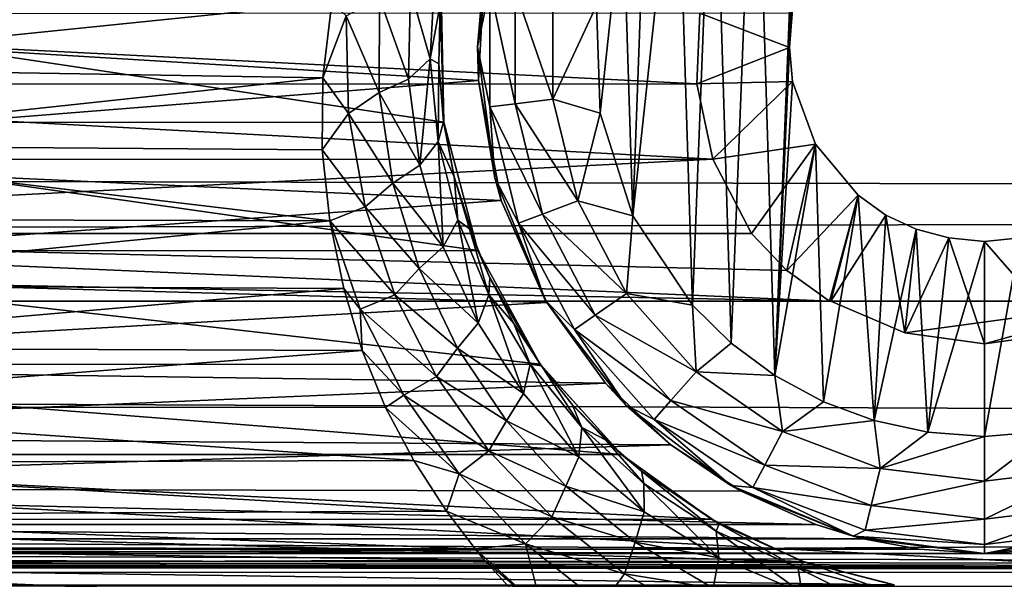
# Model space of a CAD drawing. Header units: metres. Extents: x -95 to 103, y -12 to 12.
# Tile 313 of 520: x -26.67 to -24.15, y -8.51 to -7.07. Entities that reach past the tile are written whole.
import ezdxf

# ---------------------------------------------------------------- set-up
doc = ezdxf.new("R2010")
doc.units = ezdxf.units.M
doc.layers.add('solid_P74500', color=7, linetype='CONTINUOUS')
doc.layers.add('solid_P74500_01', color=7, linetype='CONTINUOUS')

msp = doc.modelspace()

# ---------------------------------------------------------------- linework, layer by layer
at = {"layer": 'solid_P74500'}
for points in [[(-11.7, -9.123637, 0.5), (-88, -5.05, 0.5), (-88, -9.123637, 0.5)], [(-11.7, -9.123637, 0.5), (-12.2, -5.05, 0.5), (-88, -5.05, 0.5)], [(-19.663668, -5.295372, -1.8), (-19.442997, -5.406663, -1.8), (-85.675003, -7.792304, -1.8)], [(-24.196892, -5.444916, -1.8), (-19.663668, -5.295372, -1.8), (-85.675003, -7.792304, -1.8)], [(-24.663668, -5.295372, -1.8), (-24.442997, -5.406663, -1.8), (-85.675003, -7.792304, -1.8)], [(-29.196892, -5.444916, -1.8), (-24.663668, -5.295372, -1.8), (-85.675003, -7.792304, -1.8)], [(-19.442997, -5.406663, -1.8), (-19.196892, -5.444916, -1.8), (-85.675003, -7.792304, -1.8)], [(-24.442997, -5.406663, -1.8), (-24.196892, -5.444916, -1.8), (-85.675003, -7.792304, -1.8)], [(-16.783161, -6, -1.8), (-85.675003, -7.792304, -1.8), (-19.196892, -5.444916, -1.8)], [(92.5, -6.166949, 10.871941), (-94.018356, -5.654152, 11.148119), (-94.018356, -7.322209, 10.130905)], [(-16.74332, -6.246104, -1.8), (-85.675003, -7.792304, -1.8), (-16.783161, -6, -1.8)], [(92.5, -7.774915, 9.787399), (92.5, -6.166949, 10.871941), (-94.018356, -7.322209, 10.130905)], [(-16.74332, -6.246104, -1.8), (-16.630293, -6.464035, -1.8), (-85.675003, -7.792304, -1.8)], [(-24.736984, -7.983215, -11.8), (-24.788027, -6.331459, -11.8), (-24.668499, -6.257416, -11.8)], [(-24.736984, -7.983215, -11.8), (-24.668499, -6.257416, -11.8), (-24.69928, -7.142048, -11.8)], [(-24.668499, -6.257416, -11.8), (-24.692488, -7.05461, -11.8), (-24.69928, -7.142048, -11.8)], [(-24.849243, -7.900564, -11.8), (-24.894634, -6.420703, -11.8), (-24.788027, -6.331459, -11.8)], [(-24.736984, -7.983215, -11.8), (-24.849243, -7.900564, -11.8), (-24.788027, -6.331459, -11.8)], [(-24.948107, -7.80319, -11.8), (-24.98888, -6.52597, -11.8), (-24.894634, -6.420703, -11.8)], [(-24.849243, -7.900564, -11.8), (-24.948107, -7.80319, -11.8), (-24.894634, -6.420703, -11.8)], [(-16.630293, -6.464035, -1.8), (-16.456795, -6.635807, -1.8), (-85.675003, -7.792304, -1.8)], [(-25.101099, -7.573346, -11.8), (-25.066879, -6.641509, -11.8), (-24.98888, -6.52597, -11.8)], [(-24.948107, -7.80319, -11.8), (-25.101099, -7.573346, -11.8), (-24.98888, -6.52597, -11.8)], [(-16.456795, -6.635807, -1.8), (-16.239395, -6.74545, -1.8), (-85.675003, -7.792304, -1.8)], [(-25.101099, -7.573346, -11.8), (-25.127321, -6.76642, -11.8), (-25.066879, -6.641509, -11.8)], [(-16.239395, -6.74545, -1.8), (-15.996938, -6.783135, -1.8), (-85.675003, -7.792304, -1.8)], [(-25.479868, -6.912105, -7.087511), (-27.901663, -7.079847, -6.919954), (-27.958427, -6.754923, -7.237473)], [(-15.996938, -6.783135, -1.8), (-14.325, -7.792304, -1.8), (-85.675003, -7.792304, -1.8)], [(-25.185358, -7.310327, -11.8), (-25.194281, -7.034285, -11.8), (-25.127321, -6.76642, -11.8)], [(-25.101099, -7.573346, -11.8), (-25.185358, -7.310327, -11.8), (-25.127321, -6.76642, -11.8)], [(-25.5, -7.14, -11.5), (-25.479868, -6.912105, -7.087511), (-25.455704, -6.803535, -11.5)], [(-25.467941, -6.986044, -11.614588), (-25.5, -7.14, -11.5), (-25.455704, -6.803535, -11.5)], [(-25.479868, -6.912105, -7.087511), (-25.497097, -7.226824, -6.766446), (-27.901663, -7.079847, -6.919954)], [(-25.5, -7.14, -11.5), (-25.497097, -7.226824, -6.766446), (-25.479868, -6.912105, -7.087511)], [(-25.608768, -6.953619, -10.186781), (-25.620827, -7.17118, -10.006389), (-25.671385, -6.99382, -10.26226)], [(-25.608768, -6.953619, -10.186781), (-25.595755, -7.031044, -9.986676), (-25.620827, -7.17118, -10.006389)], [(-25.467941, -6.986044, -11.614588), (-25.467941, -7.293956, -11.614588), (-25.5, -7.14, -11.5)], [(-25.403378, -7.286117, -11.712049), (-25.467941, -7.293956, -11.614588), (-25.467941, -6.986044, -11.614588)], [(-25.403378, -6.993884, -11.712049), (-25.403378, -7.286117, -11.712049), (-25.467941, -6.986044, -11.614588)], [(-25.586447, -7.333337, -8.858452), (-27.807261, -6.998838, -9.125035), (-27.813648, -7.334234, -8.857709)], [(-25.586447, -7.333337, -8.858452), (-25.592617, -6.99762, -9.125969), (-27.807261, -6.998838, -9.125035)], [(-25.873526, -7.026005, -10.338532), (-27.50672, -7.193116, -10.222968), (-27.528345, -6.995755, -10.359026)], [(-25.750761, -7.014537, -10.313324), (-25.752085, -7.256888, -10.130121), (-25.836824, -7.060791, -10.310713)], [(-25.67671, -7.222791, -10.080191), (-25.752085, -7.256888, -10.130121), (-25.750761, -7.014537, -10.313324)], [(-25.671385, -6.99382, -10.26226), (-25.67671, -7.222791, -10.080191), (-25.750761, -7.014537, -10.313324)], [(-25.620827, -7.17118, -10.006389), (-25.67671, -7.222791, -10.080191), (-25.671385, -6.99382, -10.26226)], [(-25.595755, -7.031044, -9.986676), (-25.592617, -6.99762, -9.125969), (-25.586447, -7.333337, -8.858452)], [(-25.403378, -6.993884, -11.712049), (-25.306677, -7.005625, -11.777164), (-25.306677, -7.274375, -11.777164)], [(-25.403378, -6.993884, -11.712049), (-25.306677, -7.274375, -11.777164), (-25.403378, -7.286117, -11.712049)], [(-25.306677, -7.274375, -11.777164), (-25.306677, -7.005625, -11.777164), (-25.194281, -7.034285, -11.8)], [(-25.873526, -7.026005, -10.338532), (-25.896179, -7.219656, -10.204243), (-27.50672, -7.193116, -10.222968)], [(-25.836824, -7.060791, -10.310713), (-25.896179, -7.219656, -10.204243), (-25.873526, -7.026005, -10.338532)], [(-25.620827, -7.17118, -10.006389), (-25.595755, -7.031044, -9.986676), (-25.599306, -7.184045, -9.852619)], [(-25.599306, -7.184045, -9.852619), (-25.595755, -7.031044, -9.986676), (-25.586447, -7.333337, -8.858452)], [(-25.306677, -7.274375, -11.777164), (-25.194281, -7.034285, -11.8), (-25.185358, -7.310327, -11.8)], [(-28.470367, -7.055848, -5.089697), (-24.937403, -7.234941, -4.831732), (-24.92926, -7.053593, -5.092822)], [(-28.470367, -7.055848, -5.089697), (-28.462757, -7.236759, -4.829008), (-24.937403, -7.234941, -4.831732)], [(-25.830473, -7.311327, -10.128681), (-25.896179, -7.219656, -10.204243), (-25.836824, -7.060791, -10.310713)], [(-25.752085, -7.256888, -10.130121), (-25.830473, -7.311327, -10.128681), (-25.836824, -7.060791, -10.310713)], [(-24.69928, -7.142048, -11.8), (-24.92926, -7.053593, -5.092822), (-24.937403, -7.234941, -4.831732)], [(-24.69928, -7.142048, -11.8), (-24.692488, -7.05461, -11.8), (-24.92926, -7.053593, -5.092822)], [(-25.497097, -7.226824, -6.766446), (-27.930643, -7.419484, -6.554484), (-27.901663, -7.079847, -6.919954)], [(-25.455704, -7.476465, -11.5), (-25.497097, -7.226824, -6.766446), (-25.5, -7.14, -11.5)], [(-25.467941, -7.293956, -11.614588), (-25.455704, -7.476465, -11.5), (-25.5, -7.14, -11.5)], [(-24.691769, -7.229405, -11.8), (-24.69928, -7.142048, -11.8), (-24.937403, -7.234941, -4.831732)], [(-24.736984, -7.983215, -11.8), (-24.69928, -7.142048, -11.8), (-24.691769, -7.229405, -11.8)], [(-25.896179, -7.219656, -10.204243), (-27.505617, -7.392566, -10.079681), (-27.50672, -7.193116, -10.222968)], [(-25.620827, -7.17118, -10.006389), (-25.647823, -7.443525, -9.892615), (-25.67671, -7.222791, -10.080191)], [(-25.620827, -7.17118, -10.006389), (-25.600384, -7.382637, -9.819986), (-25.647823, -7.443525, -9.892615)], [(-25.620827, -7.17118, -10.006389), (-25.599306, -7.184045, -9.852619), (-25.600384, -7.382637, -9.819986)], [(-25.600384, -7.382637, -9.819986), (-25.599306, -7.184045, -9.852619), (-25.586733, -7.332283, -9.719637)], [(-25.586733, -7.332283, -9.719637), (-25.599306, -7.184045, -9.852619), (-25.586447, -7.333337, -8.858452)], [(-25.896179, -7.219656, -10.204243), (-25.898142, -7.404456, -10.07095), (-27.505617, -7.392566, -10.079681)], [(-25.830473, -7.311327, -10.128681), (-25.898142, -7.404456, -10.07095), (-25.896179, -7.219656, -10.204243)], [(-28.462757, -7.236759, -4.829008), (-28.503441, -7.428859, -4.52792), (-24.896606, -7.428674, -4.528224)], [(-28.462757, -7.236759, -4.829008), (-24.896606, -7.428674, -4.528224), (-24.937403, -7.234941, -4.831732)], [(-25.497097, -7.226824, -6.766446), (-25.438789, -7.534208, -6.422535), (-27.930643, -7.419484, -6.554484)], [(-25.67671, -7.222791, -10.080191), (-25.647823, -7.443525, -9.892615), (-25.752085, -7.256888, -10.130121)], [(-25.455704, -7.476465, -11.5), (-25.438789, -7.534208, -6.422535), (-25.497097, -7.226824, -6.766446)], [(-24.691769, -7.229405, -11.8), (-24.937403, -7.234941, -4.831732), (-24.896606, -7.428674, -4.528224)], [(-24.632658, -7.39014, -11.8), (-24.691769, -7.229405, -11.8), (-24.896606, -7.428674, -4.528224)], [(-24.736984, -7.983215, -11.8), (-24.691769, -7.229405, -11.8), (-24.632658, -7.39014, -11.8)], [(-25.752085, -7.256888, -10.130121), (-25.717196, -7.489459, -9.941753), (-25.830473, -7.311327, -10.128681)], [(-25.647823, -7.443525, -9.892615), (-25.717196, -7.489459, -9.941753), (-25.752085, -7.256888, -10.130121)], [(-25.403378, -7.286117, -11.712049), (-25.333441, -7.569858, -11.712049), (-25.467941, -7.293956, -11.614588)], [(-25.467941, -7.293956, -11.614588), (-25.394253, -7.59292, -11.614588), (-25.455704, -7.476465, -11.5)], [(-25.333441, -7.569858, -11.712049), (-25.394253, -7.59292, -11.614588), (-25.467941, -7.293956, -11.614588)], [(-25.403378, -7.286117, -11.712049), (-25.306677, -7.274375, -11.777164), (-25.242361, -7.535316, -11.777164)], [(-25.403378, -7.286117, -11.712049), (-25.242361, -7.535316, -11.777164), (-25.333441, -7.569858, -11.712049)], [(-25.242361, -7.535316, -11.777164), (-25.306677, -7.274375, -11.777164), (-25.185358, -7.310327, -11.8)], [(-25.787588, -7.550932, -9.942235), (-25.898142, -7.404456, -10.07095), (-25.830473, -7.311327, -10.128681)], [(-25.717196, -7.489459, -9.941753), (-25.787588, -7.550932, -9.942235), (-25.830473, -7.311327, -10.128681)], [(-25.242361, -7.535316, -11.777164), (-25.185358, -7.310327, -11.8), (-25.101099, -7.573346, -11.8)], [(92.5, -7.774915, 9.787399), (-94.018356, -7.322209, 10.130905), (-94.018356, -8.811388, 8.866197)], [(-25.498732, -7.66248, -8.575336), (-27.813648, -7.334234, -8.857709), (-27.901981, -7.664145, -8.573849)], [(-25.498732, -7.66248, -8.575336), (-25.586447, -7.333337, -8.858452), (-27.813648, -7.334234, -8.857709)], [(-25.600384, -7.382637, -9.819986), (-25.586733, -7.332283, -9.719637), (-25.559755, -7.473266, -9.588243)], [(-25.559755, -7.473266, -9.588243), (-25.586733, -7.332283, -9.719637), (-25.586447, -7.333337, -8.858452)], [(-25.559755, -7.473266, -9.588243), (-25.586447, -7.333337, -8.858452), (-25.498732, -7.66248, -8.575336)], [(-25.878618, -7.586365, -9.93464), (-27.52124, -7.581886, -9.938058), (-27.505617, -7.392566, -10.079681)], [(-25.898142, -7.404456, -10.07095), (-25.878618, -7.586365, -9.93464), (-27.505617, -7.392566, -10.079681)], [(-25.600384, -7.382637, -9.819986), (-25.587616, -7.653068, -9.702353), (-25.647823, -7.443525, -9.892615)], [(-25.600384, -7.382637, -9.819986), (-25.559755, -7.473266, -9.588243), (-25.549776, -7.585158, -9.630319)], [(-25.600384, -7.382637, -9.819986), (-25.549776, -7.585158, -9.630319), (-25.587616, -7.653068, -9.702353)], [(-24.632658, -7.39014, -11.8), (-24.896606, -7.428674, -4.528224), (-24.796942, -7.619055, -4.2)], [(-24.632658, -7.39014, -11.8), (-24.796942, -7.619055, -4.2), (-24.706144, -7.714148, -4.2)], [(-24.612871, -8.050737, -11.8), (-24.736984, -7.983215, -11.8), (-24.632658, -7.39014, -11.8)], [(-24.523325, -7.520992, -11.8), (-24.632658, -7.39014, -11.8), (-24.706144, -7.714148, -4.2)], [(-24.612871, -8.050737, -11.8), (-24.632658, -7.39014, -11.8), (-24.523325, -7.520992, -11.8)], [(-25.438789, -7.534208, -6.422535), (-28.036322, -7.719775, -6.19799), (-27.930643, -7.419484, -6.554484)], [(-25.787588, -7.550932, -9.942235), (-25.878618, -7.586365, -9.93464), (-25.898142, -7.404456, -10.07095)], [(-28.603058, -7.619055, -4.2), (-24.796942, -7.619055, -4.2), (-24.896606, -7.428674, -4.528224)], [(-28.503441, -7.428859, -4.52792), (-28.603058, -7.619055, -4.2), (-24.896606, -7.428674, -4.528224)], [(-25.647823, -7.443525, -9.892615), (-25.587616, -7.653068, -9.702353), (-25.717196, -7.489459, -9.941753)], [(-25.519884, -7.606804, -9.457234), (-25.559755, -7.473266, -9.588243), (-25.498732, -7.66248, -8.575336)], [(-25.549776, -7.585158, -9.630319), (-25.559755, -7.473266, -9.588243), (-25.519884, -7.606804, -9.457234)], [(-25.717196, -7.489459, -9.941753), (-25.649403, -7.709138, -9.751089), (-25.787588, -7.550932, -9.942235)], [(-25.587616, -7.653068, -9.702353), (-25.649403, -7.709138, -9.751089), (-25.717196, -7.489459, -9.941753)], [(-25.325832, -7.79, -11.5), (-25.438789, -7.534208, -6.422535), (-25.455704, -7.476465, -11.5)], [(-25.394253, -7.59292, -11.614588), (-25.325832, -7.79, -11.5), (-25.455704, -7.476465, -11.5)], [(-24.523325, -7.520992, -11.8), (-24.706144, -7.714148, -4.2), (-24.597059, -7.792304, -4.2)], [(-24.482491, -8.099016, -11.8), (-24.612871, -8.050737, -11.8), (-24.523325, -7.520992, -11.8)], [(-24.523325, -7.520992, -11.8), (-24.597059, -7.792304, -4.2), (-24.5937, -7.792304, -4.3)], [(-24.452335, -7.57166, -11.8), (-24.523325, -7.520992, -11.8), (-24.5937, -7.792304, -4.3)], [(-24.482491, -8.099016, -11.8), (-24.523325, -7.520992, -11.8), (-24.452335, -7.57166, -11.8)], [(-25.438789, -7.534208, -6.422535), (-25.322247, -7.796174, -6.101778), (-28.036322, -7.719775, -6.19799)], [(-25.325832, -7.79, -11.5), (-25.322247, -7.796174, -6.101778), (-25.438789, -7.534208, -6.422535)], [(-25.333441, -7.569858, -11.712049), (-25.242361, -7.535316, -11.777164), (-25.117466, -7.773282, -11.777164)], [(-25.117466, -7.773282, -11.777164), (-25.242361, -7.535316, -11.777164), (-25.101099, -7.573346, -11.8)], [(-25.711519, -7.776591, -9.754137), (-25.878618, -7.586365, -9.93464), (-25.787588, -7.550932, -9.942235)], [(-25.649403, -7.709138, -9.751089), (-25.711519, -7.776591, -9.754137), (-25.787588, -7.550932, -9.942235)], [(-25.333441, -7.569858, -11.712049), (-25.197634, -7.828617, -11.712049), (-25.394253, -7.59292, -11.614588)], [(-25.333441, -7.569858, -11.712049), (-25.117466, -7.773282, -11.777164), (-25.197634, -7.828617, -11.712049)], [(-25.117466, -7.773282, -11.777164), (-25.101099, -7.573346, -11.8), (-24.948107, -7.80319, -11.8)], [(-24.452335, -7.57166, -11.8), (-24.5937, -7.792304, -4.3), (-24.404331, -7.873975, -4.3)], [(-24.482491, -8.099016, -11.8), (-24.452335, -7.57166, -11.8), (-24.375315, -7.607855, -11.8)], [(-24.375315, -7.607855, -11.8), (-24.452335, -7.57166, -11.8), (-24.404331, -7.873975, -4.3)], [(-25.878618, -7.586365, -9.93464), (-27.55304, -7.75146, -9.806369), (-27.52124, -7.581886, -9.938058)], [(-25.878618, -7.586365, -9.93464), (-25.842899, -7.76013, -9.799509), (-27.55304, -7.75146, -9.806369)], [(-25.80102, -7.812901, -9.755897), (-25.842899, -7.76013, -9.799509), (-25.878618, -7.586365, -9.93464)], [(-25.80102, -7.812901, -9.755897), (-25.878618, -7.586365, -9.93464), (-25.711519, -7.776591, -9.754137)], [(-25.549776, -7.585158, -9.630319), (-25.498419, -7.849065, -9.512277), (-25.587616, -7.653068, -9.702353)], [(-25.549776, -7.585158, -9.630319), (-25.519884, -7.606804, -9.457234), (-25.470818, -7.776452, -9.440183)], [(-25.549776, -7.585158, -9.630319), (-25.470818, -7.776452, -9.440183), (-25.498419, -7.849065, -9.512277)], [(-25.394253, -7.59292, -11.614588), (-25.25116, -7.865563, -11.614588), (-25.325832, -7.79, -11.5)], [(-25.197634, -7.828617, -11.712049), (-25.25116, -7.865563, -11.614588), (-25.394253, -7.59292, -11.614588)], [(-28.693855, -7.714148, -4.2), (-24.597059, -7.792304, -4.2), (-28.603058, -7.619055, -4.2)], [(-24.706144, -7.714148, -4.2), (-28.603058, -7.619055, -4.2), (-24.597059, -7.792304, -4.2)], [(-24.706144, -7.714148, -4.2), (-24.796942, -7.619055, -4.2), (-28.603058, -7.619055, -4.2)], [(-25.468365, -7.732664, -9.3305), (-25.519884, -7.606804, -9.457234), (-25.498732, -7.66248, -8.575336)], [(-25.470818, -7.776452, -9.440183), (-25.519884, -7.606804, -9.457234), (-25.468365, -7.732664, -9.3305)], [(-24.345045, -8.12864, -11.8), (-24.482491, -8.099016, -11.8), (-24.375315, -7.607855, -11.8)], [(-24.291311, -7.630527, -11.8), (-24.375315, -7.607855, -11.8), (-24.404331, -7.873975, -4.3)], [(-24.345045, -8.12864, -11.8), (-24.375315, -7.607855, -11.8), (-24.291311, -7.630527, -11.8)], [(-24.291311, -7.630527, -11.8), (-24.404331, -7.873975, -4.3), (-24.200001, -7.901906, -4.3)], [(-24.345045, -8.12864, -11.8), (-24.291311, -7.630527, -11.8), (-24.200001, -7.64, -11.8)], [(-24.345045, -8.12864, -11.8), (-24.200001, -7.64, -11.8), (-24.200001, -8.14, -11.8)], [(-24.291311, -7.630527, -11.8), (-24.200001, -7.901906, -4.3), (-24.200001, -7.64, -11.8)], [(-23.99567, -7.873975, -4.3), (-24.108171, -7.630482, -11.8), (-24.200001, -7.64, -11.8)], [(-24.200001, -8.14, -11.8), (-24.200001, -7.64, -11.8), (-24.108171, -7.630482, -11.8)], [(-24.029669, -8.125382, -11.8), (-24.200001, -8.14, -11.8), (-24.108171, -7.630482, -11.8)], [(-23.99567, -7.873975, -4.3), (-24.200001, -7.64, -11.8), (-24.200001, -7.901906, -4.3)], [(-25.338629, -7.95457, -8.305107), (-27.901981, -7.664145, -8.573849), (-28.061813, -7.955187, -8.304517)], [(-25.338629, -7.95457, -8.305107), (-25.498732, -7.66248, -8.575336), (-27.901981, -7.664145, -8.573849)], [(-25.587616, -7.653068, -9.702353), (-25.498419, -7.849065, -9.512277), (-25.649403, -7.709138, -9.751089)], [(-25.468365, -7.732664, -9.3305), (-25.498732, -7.66248, -8.575336), (-25.338629, -7.95457, -8.305107)], [(-28.693855, -7.714148, -4.2), (-28.802942, -7.792304, -4.2), (-24.597059, -7.792304, -4.2)], [(-25.322247, -7.796174, -6.101778), (-28.190538, -7.959395, -5.887106), (-28.036322, -7.719775, -6.19799)], [(-25.649403, -7.709138, -9.751089), (-25.551422, -7.913468, -9.561054), (-25.711519, -7.776591, -9.754137)], [(-25.498419, -7.849065, -9.512277), (-25.551422, -7.913468, -9.561054), (-25.649403, -7.709138, -9.751089)], [(-25.470818, -7.776452, -9.440183), (-25.468365, -7.732664, -9.3305), (-25.406479, -7.850219, -9.209554)], [(-25.406479, -7.850219, -9.209554), (-25.468365, -7.732664, -9.3305), (-25.338629, -7.95457, -8.305107)], [(92.5, -9.19602, 8.466393), (92.5, -7.774915, 9.787399), (-94.018356, -8.811388, 8.866197)], [(-25.842899, -7.76013, -9.799509), (-27.602083, -7.912514, -9.676887), (-27.55304, -7.75146, -9.806369)], [(-25.842899, -7.76013, -9.799509), (-25.795908, -7.919369, -9.671277), (-27.602083, -7.912514, -9.676887)], [(-25.80102, -7.812901, -9.755897), (-25.795908, -7.919369, -9.671277), (-25.842899, -7.76013, -9.799509)], [(-25.197634, -7.828617, -11.712049), (-25.117466, -7.773282, -11.777164), (-24.939253, -7.974443, -11.777164)], [(-24.939253, -7.974443, -11.777164), (-25.117466, -7.773282, -11.777164), (-24.948107, -7.80319, -11.8)], [(-85.675003, -7.792304, -4.2), (-14.325, -7.792304, -1.8), (-84.597061, -7.792304, -4.2)], [(-85.675003, -7.792304, -4.2), (-85.675003, -7.792304, -1.8), (-14.325, -7.792304, -1.8)], [(-14.325, -7.792304, -1.8), (-83.80294, -7.792304, -4.2), (-84.597061, -7.792304, -4.2)], [(-79.597061, -7.792304, -4.2), (-83.80294, -7.792304, -4.2), (-14.325, -7.792304, -1.8)], [(-78.80294, -7.792304, -4.2), (-79.597061, -7.792304, -4.2), (-14.325, -7.792304, -1.8)], [(-74.597061, -7.792304, -4.2), (-78.80294, -7.792304, -4.2), (-14.325, -7.792304, -1.8)], [(-73.80294, -7.792304, -4.2), (-74.597061, -7.792304, -4.2), (-14.325, -7.792304, -1.8)], [(-69.597061, -7.792304, -4.2), (-73.80294, -7.792304, -4.2), (-14.325, -7.792304, -1.8)], [(-68.80294, -7.792304, -4.2), (-69.597061, -7.792304, -4.2), (-14.325, -7.792304, -1.8)], [(-64.597061, -7.792304, -4.2), (-68.80294, -7.792304, -4.2), (-14.325, -7.792304, -1.8)], [(-63.80294, -7.792304, -4.2), (-64.597061, -7.792304, -4.2), (-14.325, -7.792304, -1.8)], [(-59.597057, -7.792304, -4.2), (-63.80294, -7.792304, -4.2), (-14.325, -7.792304, -1.8)], [(-58.80294, -7.792304, -4.2), (-59.597057, -7.792304, -4.2), (-14.325, -7.792304, -1.8)], [(-54.597057, -7.792304, -4.2), (-58.80294, -7.792304, -4.2), (-14.325, -7.792304, -1.8)], [(-53.80294, -7.792304, -4.2), (-54.597057, -7.792304, -4.2), (-14.325, -7.792304, -1.8)], [(-49.597057, -7.792304, -4.2), (-53.80294, -7.792304, -4.2), (-14.325, -7.792304, -1.8)], [(-48.80294, -7.792304, -4.2), (-49.597057, -7.792304, -4.2), (-14.325, -7.792304, -1.8)], [(-44.597057, -7.792304, -4.2), (-48.80294, -7.792304, -4.2), (-14.325, -7.792304, -1.8)], [(-43.80294, -7.792304, -4.2), (-44.597057, -7.792304, -4.2), (-14.325, -7.792304, -1.8)], [(-39.597057, -7.792304, -4.2), (-43.80294, -7.792304, -4.2), (-14.325, -7.792304, -1.8)], [(-38.80294, -7.792304, -4.2), (-39.597057, -7.792304, -4.2), (-14.325, -7.792304, -1.8)], [(-34.597057, -7.792304, -4.2), (-38.80294, -7.792304, -4.2), (-14.325, -7.792304, -1.8)], [(-33.80294, -7.792304, -4.2), (-34.597057, -7.792304, -4.2), (-14.325, -7.792304, -1.8)], [(-29.597059, -7.792304, -4.2), (-33.80294, -7.792304, -4.2), (-14.325, -7.792304, -1.8)], [(-29.5937, -7.792304, -4.3), (-29.597059, -7.792304, -4.2), (-14.325, -7.792304, -1.8)], [(-28.802942, -7.792304, -4.2), (-29.5937, -7.792304, -4.3), (-14.325, -7.792304, -1.8)], [(-24.597059, -7.792304, -4.2), (-28.802942, -7.792304, -4.2), (-14.325, -7.792304, -1.8)], [(-25.322247, -7.796174, -6.101778), (-25.171841, -8.003438, -5.827114), (-28.190538, -7.959395, -5.887106)], [(-25.80102, -7.812901, -9.755897), (-25.711519, -7.776591, -9.754137), (-25.605024, -7.985888, -9.567236)], [(-25.551422, -7.913468, -9.561054), (-25.605024, -7.985888, -9.567236), (-25.711519, -7.776591, -9.754137)], [(-25.470818, -7.776452, -9.440183), (-25.381983, -8.029388, -9.325582), (-25.498419, -7.849065, -9.512277)], [(-25.470818, -7.776452, -9.440183), (-25.406479, -7.850219, -9.209554), (-25.364727, -7.954428, -9.25268)], [(-25.470818, -7.776452, -9.440183), (-25.364727, -7.954428, -9.25268), (-25.381983, -8.029388, -9.325582)], [(-25.119238, -8.059238, -11.5), (-25.322247, -7.796174, -6.101778), (-25.325832, -7.79, -11.5)], [(-25.25116, -7.865563, -11.614588), (-25.119238, -8.059238, -11.5), (-25.325832, -7.79, -11.5)], [(-25.119238, -8.059238, -11.5), (-25.171841, -8.003438, -5.827114), (-25.322247, -7.796174, -6.101778)], [(-24.5937, -7.792304, -4.3), (-24.597059, -7.792304, -4.2), (-14.325, -7.792304, -1.8)], [(-23.802942, -7.792304, -4.2), (-24.5937, -7.792304, -4.3), (-14.325, -7.792304, -1.8)], [(-23.802942, -7.792304, -4.2), (-23.806299, -7.792304, -4.3), (-24.5937, -7.792304, -4.3)], [(-24.404331, -7.873975, -4.3), (-24.5937, -7.792304, -4.3), (-23.806299, -7.792304, -4.3)], [(-24.404331, -7.873975, -4.3), (-23.806299, -7.792304, -4.3), (-24.200001, -7.901906, -4.3)], [(-23.99567, -7.873975, -4.3), (-24.200001, -7.901906, -4.3), (-23.806299, -7.792304, -4.3)], [(-25.688776, -8.034075, -9.56953), (-25.795908, -7.919369, -9.671277), (-25.80102, -7.812901, -9.755897)], [(-25.688776, -8.034075, -9.56953), (-25.80102, -7.812901, -9.755897), (-25.605024, -7.985888, -9.567236)], [(-24.939253, -7.974443, -11.777164), (-24.948107, -7.80319, -11.8), (-24.849243, -7.900564, -11.8)], [(-25.498419, -7.849065, -9.512277), (-25.381983, -8.029388, -9.325582), (-25.551422, -7.913468, -9.561054)], [(-25.335764, -7.958559, -9.092795), (-25.406479, -7.850219, -9.209554), (-25.338629, -7.95457, -8.305107)], [(-25.364727, -7.954428, -9.25268), (-25.406479, -7.850219, -9.209554), (-25.335764, -7.958559, -9.092795)], [(-25.197634, -7.828617, -11.712049), (-25.003847, -8.047357, -11.712049), (-25.25116, -7.865563, -11.614588)], [(-25.197634, -7.828617, -11.712049), (-24.939253, -7.974443, -11.777164), (-25.003847, -8.047357, -11.712049)], [(-25.25116, -7.865563, -11.614588), (-25.046976, -8.096038, -11.614588), (-25.119238, -8.059238, -11.5)], [(-25.003847, -8.047357, -11.712049), (-25.046976, -8.096038, -11.614588), (-25.25116, -7.865563, -11.614588)], [(-24.939253, -7.974443, -11.777164), (-24.849243, -7.900564, -11.8), (-24.736984, -7.983215, -11.8)], [(-25.795908, -7.919369, -9.671277), (-27.664406, -8.064126, -9.550909), (-27.602083, -7.912514, -9.676887)], [(-25.795908, -7.919369, -9.671277), (-25.7356, -8.065351, -9.549876), (-27.664406, -8.064126, -9.550909)], [(-25.688776, -8.034075, -9.56953), (-25.7356, -8.065351, -9.549876), (-25.795908, -7.919369, -9.671277)], [(-25.551422, -7.913468, -9.561054), (-25.425383, -8.100238, -9.374908), (-25.605024, -7.985888, -9.567236)], [(-25.381983, -8.029388, -9.325582), (-25.425383, -8.100238, -9.374908), (-25.551422, -7.913468, -9.561054)], [(-25.171841, -8.003438, -5.827114), (-28.36883, -8.13967, -5.635226), (-28.190538, -7.959395, -5.887106)], [(-25.130774, -8.185938, -8.077154), (-28.061813, -7.955187, -8.304517), (-28.269949, -8.186581, -8.076503)], [(-25.130774, -8.185938, -8.077154), (-25.338629, -7.95457, -8.305107), (-28.061813, -7.955187, -8.304517)], [(-25.364727, -7.954428, -9.25268), (-25.239548, -8.191787, -9.14615), (-25.381983, -8.029388, -9.325582)], [(-25.364727, -7.954428, -9.25268), (-25.335764, -7.958559, -9.092795), (-25.232134, -8.116849, -9.071581)], [(-25.364727, -7.954428, -9.25268), (-25.232134, -8.116849, -9.071581), (-25.239548, -8.191787, -9.14615)], [(-25.335764, -7.958559, -9.092795), (-25.338629, -7.95457, -8.305107), (-25.130774, -8.185938, -8.077154)], [(-25.257036, -8.057973, -8.982884), (-25.335764, -7.958559, -9.092795), (-25.130774, -8.185938, -8.077154)], [(-25.232134, -8.116849, -9.071581), (-25.335764, -7.958559, -9.092795), (-25.257036, -8.057973, -8.982884)], [(-25.003847, -8.047357, -11.712049), (-24.939253, -7.974443, -11.777164), (-24.718075, -8.12711, -11.777164)], [(-24.718075, -8.12711, -11.777164), (-24.939253, -7.974443, -11.777164), (-24.736984, -7.983215, -11.8)], [(-25.171841, -8.003438, -5.827114), (-25.004206, -8.161397, -5.603642), (-28.36883, -8.13967, -5.635226)], [(-25.688776, -8.034075, -9.56953), (-25.605024, -7.985888, -9.567236), (-25.470282, -8.17662, -9.384731)], [(-25.425383, -8.100238, -9.374908), (-25.470282, -8.17662, -9.384731), (-25.605024, -7.985888, -9.567236)], [(-25.119238, -8.059238, -11.5), (-25.004206, -8.161397, -5.603642), (-25.171841, -8.003438, -5.827114)], [(-24.718075, -8.12711, -11.777164), (-24.736984, -7.983215, -11.8), (-24.612871, -8.050737, -11.8)], [(-25.546673, -8.235857, -9.387654), (-25.7356, -8.065351, -9.549876), (-25.688776, -8.034075, -9.56953)], [(-25.546673, -8.235857, -9.387654), (-25.688776, -8.034075, -9.56953), (-25.470282, -8.17662, -9.384731)], [(-25.381983, -8.029388, -9.325582), (-25.239548, -8.191787, -9.14615), (-25.425383, -8.100238, -9.374908)], [(-25.003847, -8.047357, -11.712049), (-24.763344, -8.213364, -11.712049), (-25.046976, -8.096038, -11.614588)], [(-25.003847, -8.047357, -11.712049), (-24.718075, -8.12711, -11.777164), (-24.763344, -8.213364, -11.712049)], [(-24.718075, -8.12711, -11.777164), (-24.612871, -8.050737, -11.8), (-24.482491, -8.099016, -11.8)], [(-25.663025, -8.201603, -9.433118), (-27.738468, -8.207427, -9.428051), (-27.664406, -8.064126, -9.550909)], [(-25.7356, -8.065351, -9.549876), (-25.663025, -8.201603, -9.433118), (-27.664406, -8.064126, -9.550909)], [(-25.546673, -8.235857, -9.387654), (-25.663025, -8.201603, -9.433118), (-25.7356, -8.065351, -9.549876)], [(-25.17112, -8.148427, -8.881697), (-25.257036, -8.057973, -8.982884), (-25.130774, -8.185938, -8.077154)], [(-25.232134, -8.116849, -9.071581), (-25.257036, -8.057973, -8.982884), (-25.17112, -8.148427, -8.881697)], [(-24.85, -8.265833, -11.5), (-25.004206, -8.161397, -5.603642), (-25.119238, -8.059238, -11.5)], [(-25.046976, -8.096038, -11.614588), (-24.85, -8.265833, -11.5), (-25.119238, -8.059238, -11.5)], [(-25.425383, -8.100238, -9.374908), (-25.272932, -8.267124, -9.196605), (-25.470282, -8.17662, -9.384731)], [(-25.239548, -8.191787, -9.14615), (-25.272932, -8.267124, -9.196605), (-25.425383, -8.100238, -9.374908)], [(-25.046976, -8.096038, -11.614588), (-24.79357, -8.270952, -11.614588), (-24.85, -8.265833, -11.5)], [(-24.763344, -8.213364, -11.712049), (-24.79357, -8.270952, -11.614588), (-25.046976, -8.096038, -11.614588)], [(-24.466791, -8.222411, -11.777164), (-24.718075, -8.12711, -11.777164), (-24.482491, -8.099016, -11.8)], [(-24.466791, -8.222411, -11.777164), (-24.482491, -8.099016, -11.8), (-24.345045, -8.12864, -11.8)], [(-25.232134, -8.116849, -9.071581), (-25.072062, -8.333528, -8.979063), (-25.239548, -8.191787, -9.14615)], [(-25.232134, -8.116849, -9.071581), (-25.17112, -8.148427, -8.881697), (-25.073193, -8.260941, -8.901859)], [(-25.232134, -8.116849, -9.071581), (-25.073193, -8.260941, -8.901859), (-25.072062, -8.333528, -8.979063)], [(-24.763344, -8.213364, -11.712049), (-24.718075, -8.12711, -11.777164), (-24.466791, -8.222411, -11.777164)], [(-24.466791, -8.222411, -11.777164), (-24.345045, -8.12864, -11.8), (-24.200001, -8.14, -11.8)], [(-24.200001, -8.254805, -11.777164), (-24.200001, -8.14, -11.8), (-24.029669, -8.125382, -11.8)], [(-23.93321, -8.222411, -11.777164), (-24.200001, -8.254805, -11.777164), (-24.029669, -8.125382, -11.8)], [(-25.004206, -8.161397, -5.603642), (-28.561792, -8.272575, -5.438244), (-28.36883, -8.13967, -5.635226)], [(-25.079613, -8.229166, -8.787816), (-25.17112, -8.148427, -8.881697), (-25.130774, -8.185938, -8.077154)], [(-25.073193, -8.260941, -8.901859), (-25.17112, -8.148427, -8.881697), (-25.079613, -8.229166, -8.787816)], [(-24.466791, -8.222411, -11.777164), (-24.200001, -8.14, -11.8), (-24.200001, -8.254805, -11.777164)], [(-25.004206, -8.161397, -5.603642), (-24.824001, -8.280449, -5.426179), (-28.561792, -8.272575, -5.438244)], [(-25.546673, -8.235857, -9.387654), (-25.470282, -8.17662, -9.384731), (-25.30904, -8.346435, -9.210529)], [(-25.272932, -8.267124, -9.196605), (-25.30904, -8.346435, -9.210529), (-25.470282, -8.17662, -9.384731)], [(-24.85, -8.265833, -11.5), (-24.824001, -8.280449, -5.426179), (-25.004206, -8.161397, -5.603642)], [(-24.90012, -8.352461, -7.904833), (-28.269949, -8.186581, -8.076503), (-28.500992, -8.353099, -7.904159)], [(-24.90012, -8.352461, -7.904833), (-25.130774, -8.185938, -8.077154), (-28.269949, -8.186581, -8.076503)], [(-25.663025, -8.201603, -9.433118), (-25.579594, -8.331425, -9.318657), (-27.738468, -8.207427, -9.428051)], [(-25.546673, -8.235857, -9.387654), (-25.579594, -8.331425, -9.318657), (-25.663025, -8.201603, -9.433118)], [(-25.239548, -8.191787, -9.14615), (-25.072062, -8.333528, -8.979063), (-25.272932, -8.267124, -9.196605)], [(-25.079613, -8.229166, -8.787816), (-25.130774, -8.185938, -8.077154), (-24.90012, -8.352461, -7.904833)], [(-25.579594, -8.331425, -9.318657), (-27.825809, -8.342334, -9.308892), (-27.738468, -8.207427, -9.428051)], [(-24.879986, -8.363772, -8.627856), (-25.079613, -8.229166, -8.787816), (-24.90012, -8.352461, -7.904833)], [(-24.88796, -8.382932, -8.750452), (-25.079613, -8.229166, -8.787816), (-24.879986, -8.363772, -8.627856)], [(-25.073193, -8.260941, -8.901859), (-25.079613, -8.229166, -8.787816), (-24.88796, -8.382932, -8.750452)], [(-24.763344, -8.213364, -11.712049), (-24.490103, -8.316991, -11.712049), (-24.79357, -8.270952, -11.614588)], [(-24.763344, -8.213364, -11.712049), (-24.466791, -8.222411, -11.777164), (-24.490103, -8.316991, -11.712049)], [(-24.490103, -8.316991, -11.712049), (-24.466791, -8.222411, -11.777164), (-24.200001, -8.254805, -11.777164)], [(-24.200001, -8.352216, -11.712049), (-24.200001, -8.254805, -11.777164), (-23.93321, -8.222411, -11.777164)], [(-23.909899, -8.316991, -11.712049), (-24.200001, -8.352216, -11.712049), (-23.93321, -8.222411, -11.777164)], [(-25.376476, -8.415764, -9.21417), (-25.579594, -8.331425, -9.318657), (-25.546673, -8.235857, -9.387654)], [(-25.376476, -8.415764, -9.21417), (-25.546673, -8.235857, -9.387654), (-25.30904, -8.346435, -9.210529)], [(-24.490103, -8.316991, -11.712049), (-24.200001, -8.254805, -11.777164), (-24.200001, -8.352216, -11.712049)], [(-28.561792, -8.272575, -5.438244), (-24.63176, -8.366207, -5.293069), (-28.76824, -8.366207, -5.293069)], [(-24.824001, -8.280449, -5.426179), (-24.63176, -8.366207, -5.293069), (-28.561792, -8.272575, -5.438244)], [(-25.272932, -8.267124, -9.196605), (-25.095537, -8.411347, -9.031302), (-25.30904, -8.346435, -9.210529)], [(-25.072062, -8.333528, -8.979063), (-25.095537, -8.411347, -9.031302), (-25.272932, -8.267124, -9.196605)], [(-25.073193, -8.260941, -8.901859), (-24.880692, -8.451077, -8.831283), (-25.072062, -8.333528, -8.979063)], [(-25.073193, -8.260941, -8.901859), (-24.88796, -8.382932, -8.750452), (-24.880692, -8.451077, -8.831283)], [(-24.536465, -8.395703, -11.5), (-24.824001, -8.280449, -5.426179), (-24.85, -8.265833, -11.5)], [(-24.79357, -8.270952, -11.614588), (-24.536465, -8.395703, -11.5), (-24.85, -8.265833, -11.5)], [(-24.536465, -8.395703, -11.5), (-24.63176, -8.366207, -5.293069), (-24.824001, -8.280449, -5.426179)], [(-24.79357, -8.270952, -11.614588), (-24.505667, -8.380139, -11.614588), (-24.536465, -8.395703, -11.5)], [(-24.490103, -8.316991, -11.712049), (-24.505667, -8.380139, -11.614588), (-24.79357, -8.270952, -11.614588)], [(-25.579594, -8.331425, -9.318657), (-25.505951, -8.428061, -9.231348), (-27.825809, -8.342334, -9.308892)], [(-25.376476, -8.415764, -9.21417), (-25.505951, -8.428061, -9.231348), (-25.579594, -8.331425, -9.318657)], [(-24.490103, -8.316991, -11.712049), (-24.200001, -8.352216, -11.712049), (-24.505667, -8.380139, -11.614588)], [(-24.200001, -8.417253, -11.614588), (-24.200001, -8.352216, -11.712049), (-23.909899, -8.316991, -11.712049)], [(-23.894333, -8.380139, -11.614588), (-24.200001, -8.417253, -11.614588), (-23.909899, -8.316991, -11.712049)], [(-24.664738, -8.460627, -7.788954), (-28.500992, -8.353099, -7.904159), (-28.736813, -8.461158, -7.788376)], [(-24.664738, -8.460627, -7.788954), (-24.90012, -8.352461, -7.904833), (-28.500992, -8.353099, -7.904159)], [(-25.505951, -8.428061, -9.231348), (-27.887218, -8.422953, -9.236009), (-27.825809, -8.342334, -9.308892)], [(-25.376476, -8.415764, -9.21417), (-25.30904, -8.346435, -9.210529), (-25.122952, -8.492521, -9.049715)], [(-25.095537, -8.411347, -9.031302), (-25.122952, -8.492521, -9.049715), (-25.30904, -8.346435, -9.210529)], [(-25.072062, -8.333528, -8.979063), (-24.880692, -8.451077, -8.831283), (-25.095537, -8.411347, -9.031302)], [(-24.879986, -8.363772, -8.627856), (-24.90012, -8.352461, -7.904833), (-24.664738, -8.460627, -7.788954)], [(-24.505667, -8.380139, -11.614588), (-24.200001, -8.352216, -11.712049), (-24.200001, -8.417253, -11.614588)], [(-28.890482, -8.402635, -5.250264), (-28.76824, -8.366207, -5.293069), (-24.510967, -8.402259, -5.250598)], [(-28.76824, -8.366207, -5.293069), (-24.63176, -8.366207, -5.293069), (-24.510967, -8.402259, -5.250598)], [(-24.88796, -8.382932, -8.750452), (-24.879986, -8.363772, -8.627856), (-24.677387, -8.477635, -8.627125)], [(-24.661911, -8.461604, -8.506887), (-24.879986, -8.363772, -8.627856), (-24.664738, -8.460627, -7.788954)], [(-24.677387, -8.477635, -8.627125), (-24.879986, -8.363772, -8.627856), (-24.661911, -8.461604, -8.506887)], [(-24.536465, -8.395703, -11.5), (-24.510967, -8.402259, -5.250598), (-24.63176, -8.366207, -5.293069)], [(-24.505667, -8.380139, -11.614588), (-24.200001, -8.417253, -11.614588), (-24.536465, -8.395703, -11.5)], [(-24.200001, -8.44, -11.5), (-24.200001, -8.417253, -11.614588), (-23.894333, -8.380139, -11.614588)], [(-23.863535, -8.395703, -11.5), (-24.200001, -8.44, -11.5), (-23.894333, -8.380139, -11.614588)], [(-29.035109, -8.429509, -5.230221), (-28.890482, -8.402635, -5.250264), (-24.367102, -8.429217, -5.230403)], [(-28.890482, -8.402635, -5.250264), (-24.510967, -8.402259, -5.250598), (-24.367102, -8.429217, -5.230403)], [(-24.88796, -8.382932, -8.750452), (-24.667824, -8.539995, -8.712267), (-24.880692, -8.451077, -8.831283)], [(-24.88796, -8.382932, -8.750452), (-24.677387, -8.477635, -8.627125), (-24.667824, -8.539995, -8.712267)], [(-24.536465, -8.395703, -11.5), (-24.200001, -8.44, -11.5), (-24.510967, -8.402259, -5.250598)], [(-24.536465, -8.395703, -11.5), (-24.200001, -8.417253, -11.614588), (-24.200001, -8.44, -11.5)], [(-24.200001, -8.44, -11.5), (-24.367102, -8.429217, -5.230403), (-24.510967, -8.402259, -5.250598)], [(-23.863535, -8.395703, -11.5), (-24.035109, -8.429509, -5.230221), (-24.200001, -8.44, -5.224123)], [(-23.863535, -8.395703, -11.5), (-24.200001, -8.44, -5.224123), (-24.200001, -8.44, -11.5)], [(-29.200001, -8.44, -5.224123), (-29.035109, -8.429509, -5.230221), (-24.200001, -8.44, -5.224123)], [(-29.035109, -8.429509, -5.230221), (-24.367102, -8.429217, -5.230403), (-24.200001, -8.44, -5.224123)], [(-25.481388, -8.457617, -9.204277), (-27.924215, -8.467185, -9.195476), (-27.887218, -8.422953, -9.236009)], [(-25.505951, -8.428061, -9.231348), (-25.481388, -8.457617, -9.204277), (-27.887218, -8.422953, -9.236009)], [(-25.334364, -8.582737, -9.08629), (-25.505951, -8.428061, -9.231348), (-25.376476, -8.415764, -9.21417)], [(-25.334364, -8.582737, -9.08629), (-25.481388, -8.457617, -9.204277), (-25.505951, -8.428061, -9.231348)], [(-25.179825, -8.570808, -9.054151), (-25.376476, -8.415764, -9.21417), (-25.122952, -8.492521, -9.049715)], [(-25.334364, -8.582737, -9.08629), (-25.376476, -8.415764, -9.21417), (-25.179825, -8.570808, -9.054151)], [(-25.095537, -8.411347, -9.031302), (-24.895077, -8.529416, -8.885978), (-25.122952, -8.492521, -9.049715)], [(-24.880692, -8.451077, -8.831283), (-24.895077, -8.529416, -8.885978), (-25.095537, -8.411347, -9.031302)], [(-24.200001, -8.44, -11.5), (-24.200001, -8.44, -5.224123), (-24.367102, -8.429217, -5.230403)], [(-24.200001, -8.44, -5.224123), (-24.035109, -8.429509, -5.230221), (-19.200001, -8.44, -5.224123)], [(-13, -8.49261, -5.204592), (-87, -8.469423, -5.211133), (-59.200001, -8.44, -5.224123)], [(-13, -8.49261, -5.204592), (-59.200001, -8.44, -5.224123), (-54.200001, -8.44, -5.224123)], [(-13, -8.49261, -5.204592), (-54.200001, -8.44, -5.224123), (-49.200001, -8.44, -5.224123)], [(-13, -8.49261, -5.204592), (-49.200001, -8.44, -5.224123), (-44.200001, -8.44, -5.224123)], [(-13, -8.49261, -5.204592), (-44.200001, -8.44, -5.224123), (-39.200001, -8.44, -5.224123)], [(-13, -8.49261, -5.204592), (-39.200001, -8.44, -5.224123), (-34.200001, -8.44, -5.224123)], [(-13, -8.49261, -5.204592), (-34.200001, -8.44, -5.224123), (-29.200001, -8.44, -5.224123)], [(-13, -8.49261, -5.204592), (-29.200001, -8.44, -5.224123), (-24.200001, -8.44, -5.224123)], [(-25.481388, -8.457617, -9.204277), (-25.375607, -8.57342, -9.096509), (-27.924215, -8.467185, -9.195476)], [(-25.334364, -8.582737, -9.08629), (-25.375607, -8.57342, -9.096509), (-25.481388, -8.457617, -9.204277)], [(-24.880692, -8.451077, -8.831283), (-24.667824, -8.539995, -8.712267), (-24.895077, -8.529416, -8.885978)], [(-13, -8.49261, -5.204592), (-24.200001, -8.44, -5.224123), (-19.200001, -8.44, -5.224123)], [(-87, -8.469423, -5.211133), (-13.004552, -8.535221, -5.2), (-87, -8.535221, -5.2)], [(-87, -8.469423, -5.211133), (-13, -8.49261, -5.204592), (-13.004552, -8.535221, -5.2)], [(-24.430792, -8.520817, -7.723062), (-28.736813, -8.461158, -7.788376), (-28.970144, -8.520978, -7.722884)], [(-24.430792, -8.520817, -7.723062), (-24.664738, -8.460627, -7.788954), (-28.736813, -8.461158, -7.788376)], [(-25.375607, -8.57342, -9.096509), (-28.033506, -8.581623, -9.08877), (-27.924215, -8.467185, -9.195476)], [(-24.677387, -8.477635, -8.627125), (-24.661911, -8.461604, -8.506887), (-24.44521, -8.5386, -8.54451)], [(-24.677387, -8.477635, -8.627125), (-24.438374, -8.595595, -8.633581), (-24.667824, -8.539995, -8.712267)], [(-24.677387, -8.477635, -8.627125), (-24.44521, -8.5386, -8.54451), (-24.438374, -8.595595, -8.633581)], [(-24.661911, -8.461604, -8.506887), (-24.664738, -8.460627, -7.788954), (-24.430792, -8.520817, -7.723062)], [(-24.432968, -8.52048, -8.433437), (-24.661911, -8.461604, -8.506887), (-24.430792, -8.520817, -7.723062)], [(-24.44521, -8.5386, -8.54451), (-24.661911, -8.461604, -8.506887), (-24.432968, -8.52048, -8.433437)], [(-25.179825, -8.570808, -9.054151), (-25.122952, -8.492521, -9.049715), (-24.9142, -8.611403, -8.909094)], [(-24.895077, -8.529416, -8.885978), (-24.9142, -8.611403, -8.909094), (-25.122952, -8.492521, -9.049715)]]:
    msp.add_3dface(points, dxfattribs=at)
at = {"layer": 'solid_P74500_01'}
for points in [[(-92.5, -6.466096, 9.50981), (92.5, -5.822828, 9.916285), (92.5, -7.269713, 8.910396)], [(-92.5, -7.786848, 8.461917), (-92.5, -6.466096, 9.50981), (92.5, -7.269713, 8.910396)], [(-92.5, -7.786848, 8.461917), (92.5, -7.269713, 8.910396), (92.5, -8.547155, 7.693748)], [(-92.5, -8.938029, 7.235831), (-92.5, -7.786848, 8.461917), (92.5, -8.547155, 7.693748)], [(-92.5, -8.938029, -7.235831), (92.5, -9.175047, -6.932167), (92.5, -8.011712, -8.249903)], [(-19.200001, -8.54, -7.701844), (-92.5, -8.938029, -7.235831), (92.5, -8.011712, -8.249903)]]:
    msp.add_3dface(points, dxfattribs=at)

doc.saveas('drawing.dxf')
